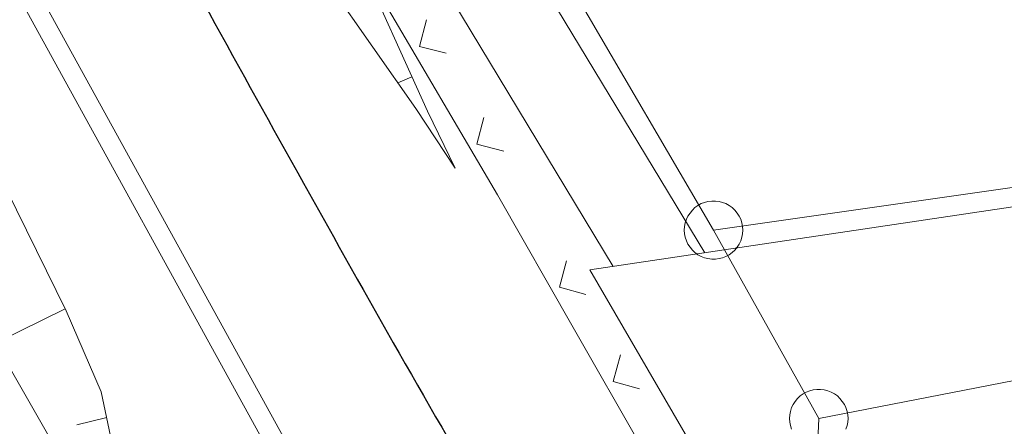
# Model space of a CAD drawing. Header units: metres. Extents: x 3425540 to 3446143, y 5432760 to 5444637.
# Tile 305 of 656: x 3440658 to 3440684, y 5438548 to 5438559. Entities that reach past the tile are written whole.
import ezdxf

# ---------------------------------------------------------------- set-up
doc = ezdxf.new("R2010")
doc.units = ezdxf.units.M
for name, color, linetype, lineweight in [('B_Bestand', 9, 'Continuous', 18), ('B_Böschung', 9, 'Continuous', 18), ('B_Flurgrenzen', 9, 'Continuous', 18), ('B_Gleisachse', 9, 'Continuous', 25), ('Bestand Kabeltröge', 9, 'Continuous', 18)]:
    doc.layers.add(name, color=color, linetype=linetype, lineweight=lineweight)

msp = doc.modelspace()

# ---------------------------------------------------------------- linework, layer by layer
at = {"layer": 'B_Bestand'}
for p, q in [((3440670.54, 5438554.321), (3440667.501, 5438559.494)), ((3440668.716, 5438558.808), (3440668.538, 5438558.124)), ((3440668.538, 5438558.124), (3440669.222, 5438557.946)), ((3440670.19, 5438556.298), (3440670.012, 5438555.614)), ((3440670.012, 5438555.614), (3440670.697, 5438555.436)), ((3440672.482, 5438550.915), (3440670.54, 5438554.321)), ((3440672.311, 5438552.629), (3440672.124, 5438551.947)), ((3440672.124, 5438551.947), (3440672.806, 5438551.76)), ((3440675.454, 5438545.703), (3440672.482, 5438550.915)), ((3440673.688, 5438550.213), (3440673.501, 5438549.531)), ((3440673.501, 5438549.531), (3440674.183, 5438549.344))]:
    msp.add_line(p, q, dxfattribs=at)
for points in [[(3440673.5, 5438552.481), (3440668.875, 5438560.153), (3440661.91, 5438570.66), (3440662.338, 5438576.762)], [(3440664.227, 5438573.561), (3440664.582, 5438571.755), (3440670.192, 5438562.195), (3440675.855, 5438552.832)], [(3440694.737, 5438547.873), (3440694.137, 5438555.554), (3440672.902, 5438552.392), (3440676.322, 5438546.511), (3440678.314, 5438543.163)]]:
    msp.add_lwpolyline(points, dxfattribs=at)
at = {"layer": 'B_Böschung'}
for p, q in [((3440668.342, 5438557.346), (3440667.986, 5438557.186)), ((3440659.456, 5438551.397), (3440657.674, 5438550.516)), ((3440660.519, 5438548.603), (3440659.749, 5438548.419))]:
    msp.add_line(p, q, dxfattribs=at)
for points in [[(3440641.361, 5438625.721), (3440642.064, 5438621.548), (3440643.732, 5438615.617), (3440645.758, 5438608.882), (3440648.141, 5438603.846), (3440655.016, 5438586.439), (3440656.475, 5438582.192), (3440658.113, 5438578.169), (3440660.079, 5438573.699), (3440661.382, 5438570.942), (3440666.893, 5438560.571), (3440668.74, 5438556.459), (3440669.455, 5438554.998)], [(3440635.019, 5438622.115), (3440637.299, 5438616.77), (3440642.869, 5438604.686), (3440648.499, 5438592.959), (3440655.644, 5438578.825), (3440659.633, 5438571.176), (3440661.867, 5438567.272), (3440666.24, 5438559.688), (3440668.444, 5438556.529), (3440669.455, 5438554.998)], [(3440643.518, 5438576.376), (3440644.98, 5438575.685), (3440646.28, 5438574.466), (3440647.458, 5438572.962), (3440648.839, 5438570.889), (3440652.739, 5438563.981), (3440657.695, 5438554.959), (3440659.483, 5438551.342), (3440660.377, 5438549.269), (3440660.62, 5438548.131), (3440661.027, 5438546.221)], [(3440643.518, 5438576.376), (3440648.311, 5438567.76), (3440651.114, 5438561.989), (3440660.338, 5438545.857)]]:
    msp.add_lwpolyline(points, dxfattribs=at)
at = {"layer": 'B_Flurgrenzen'}
for p, q in [((3440659.596, 5438581.602), (3440676.077, 5438553.414)), ((3440676.077, 5438553.414), (3440694.135, 5438555.989)), ((3440676.077, 5438553.414), (3440678.775, 5438548.582)), ((3440694.574, 5438551.658), (3440678.775, 5438548.582)), ((3440678.775, 5438548.582), (3440678.474, 5438541.405))]:
    msp.add_line(p, q, dxfattribs=at)
for points in [[(3440676.827, 5438553.414), (3440676.821, 5438553.508), (3440676.803, 5438553.597), (3440676.774, 5438553.692), (3440676.733, 5438553.774), (3440676.679, 5438553.851), (3440676.62, 5438553.928), (3440676.555, 5438553.993), (3440676.479, 5438554.046), (3440676.396, 5438554.093), (3440676.307, 5438554.123), (3440676.219, 5438554.146), (3440676.124, 5438554.158), (3440676.03, 5438554.158), (3440675.935, 5438554.146), (3440675.847, 5438554.123), (3440675.758, 5438554.093), (3440675.675, 5438554.046), (3440675.599, 5438553.993), (3440675.534, 5438553.928), (3440675.475, 5438553.851), (3440675.421, 5438553.774), (3440675.38, 5438553.692), (3440675.351, 5438553.597), (3440675.333, 5438553.508), (3440675.327, 5438553.414), (3440675.333, 5438553.32), (3440675.351, 5438553.231), (3440675.38, 5438553.136), (3440675.421, 5438553.054), (3440675.475, 5438552.977), (3440675.534, 5438552.9), (3440675.599, 5438552.835), (3440675.675, 5438552.782), (3440675.758, 5438552.735), (3440675.847, 5438552.705), (3440675.935, 5438552.682), (3440676.03, 5438552.67), (3440676.124, 5438552.67), (3440676.219, 5438552.682), (3440676.307, 5438552.705), (3440676.396, 5438552.735), (3440676.479, 5438552.782), (3440676.555, 5438552.835), (3440676.62, 5438552.9), (3440676.679, 5438552.977), (3440676.733, 5438553.054), (3440676.774, 5438553.136), (3440676.803, 5438553.231), (3440676.821, 5438553.32), (3440676.827, 5438553.414)], [(3440679.525, 5438548.582), (3440679.519, 5438548.676), (3440679.501, 5438548.765), (3440679.472, 5438548.86), (3440679.431, 5438548.942), (3440679.377, 5438549.019), (3440679.318, 5438549.096), (3440679.253, 5438549.161), (3440679.177, 5438549.214), (3440679.094, 5438549.261), (3440679.005, 5438549.291), (3440678.917, 5438549.314), (3440678.822, 5438549.326), (3440678.728, 5438549.326), (3440678.633, 5438549.314), (3440678.545, 5438549.291), (3440678.456, 5438549.261), (3440678.373, 5438549.214), (3440678.297, 5438549.161), (3440678.232, 5438549.096), (3440678.173, 5438549.019), (3440678.119, 5438548.942), (3440678.078, 5438548.86), (3440678.049, 5438548.765), (3440678.031, 5438548.676), (3440678.025, 5438548.582), (3440678.031, 5438548.488), (3440678.049, 5438548.399), (3440678.078, 5438548.304)], [(3440679.472, 5438548.304), (3440679.501, 5438548.399), (3440679.519, 5438548.488), (3440679.525, 5438548.582)]]:
    msp.add_lwpolyline(points, dxfattribs=at)
at = {"layer": 'B_Gleisachse'}
msp.add_open_spline([(3440607.248, 5438679.102), (3440607.901, 5438677.569), (3440608.553, 5438676.035), (3440609.206, 5438674.501), (3440610.512, 5438671.433), (3440611.821, 5438668.367), (3440613.13, 5438665.3), (3440614.439, 5438662.234), (3440615.753, 5438659.169), (3440617.068, 5438656.105), (3440618.383, 5438653.041), (3440619.707, 5438649.981), (3440621.033, 5438646.921), (3440622.359, 5438643.862), (3440623.694, 5438640.807), (3440625.034, 5438637.753), (3440626.373, 5438634.7), (3440627.724, 5438631.651), (3440629.081, 5438628.605), (3440630.438, 5438625.559), (3440631.808, 5438622.52), (3440633.186, 5438619.483), (3440634.564, 5438616.447), (3440635.956, 5438613.417), (3440637.358, 5438610.391), (3440638.76, 5438607.366), (3440640.178, 5438604.348), (3440641.607, 5438601.335), (3440643.036, 5438598.322), (3440644.484, 5438595.318), (3440645.944, 5438592.32), (3440647.404, 5438589.322), (3440648.883, 5438586.334), (3440650.377, 5438583.353), (3440651.871, 5438580.372), (3440653.385, 5438577.402), (3440654.916, 5438574.439), (3440656.447, 5438571.477), (3440658, 5438568.527), (3440659.571, 5438565.585), (3440661.142, 5438562.644), (3440662.734, 5438559.714), (3440664.352, 5438556.798), (3440665.97, 5438553.883), (3440667.593, 5438550.97), (3440669.266, 5438548.086), (3440670.102, 5438546.645), (3440670.939, 5438545.203), (3440671.775, 5438543.761)], degree=3, knots=[0, 0, 0, 0, 0.033325, 0.033325, 0.033325, 0.099991, 0.099991, 0.099991, 0.166657, 0.166657, 0.166657, 0.233326, 0.233326, 0.233326, 0.299993, 0.299993, 0.299993, 0.366661, 0.366661, 0.366661, 0.433329, 0.433329, 0.433329, 0.499999, 0.499999, 0.499999, 0.566668, 0.566668, 0.566668, 0.633342, 0.633342, 0.633342, 0.700008, 0.700008, 0.700008, 0.766676, 0.766676, 0.766676, 0.833344, 0.833344, 0.833344, 0.900014, 0.900014, 0.900014, 0.966676, 0.966676, 0.966676, 1, 1, 1, 1], dxfattribs=at)
at = {"layer": 'Bestand Kabeltröge'}
for p, q in [((3440658.387, 5438560.215), (3440665.191, 5438547.852)), ((3440657.949, 5438559.973), (3440664.753, 5438547.61))]:
    msp.add_line(p, q, dxfattribs=at)

doc.saveas('drawing.dxf')
